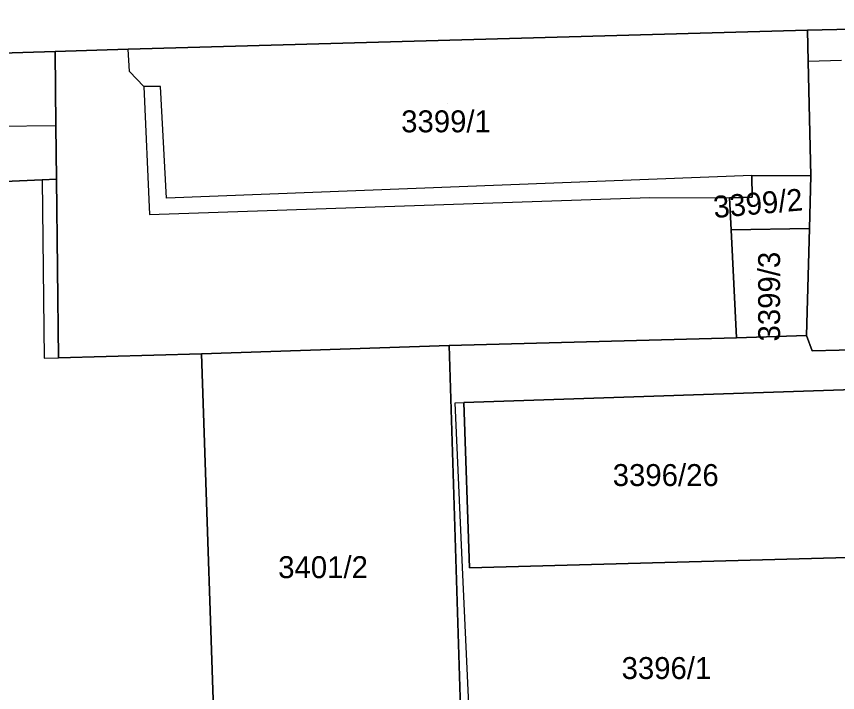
# Model space of a CAD drawing. Extents: x -264070 to -262271, y -1238894 to -1238141.
# Drawn here: x -262723.1 to -262648.2, y -1238421.6 to -1238359.9 of the extents above; entities that cross this region are included whole.
import ezdxf

# ---------------------------------------------------------------- set-up
doc = ezdxf.new("R2010")
doc.units = 0
for name, color, linetype in [('body_kn', 7, 'Continuous'), ('kladpar_druhypozemkov', 7, 'Continuous'), ('kladpar_hranice', 7, 'Continuous'), ('kladpar_parcelnecisla', 7, 'Continuous'), ('kladpar_plochy', 7, 'Continuous'), ('zappar_hrandruhpozemk', 7, 'Continuous')]:
    doc.layers.add(name, color=color, linetype=linetype)

msp = doc.modelspace()

# ---------------------------------------------------------------- linework, layer by layer
at = {"layer": 'body_kn'}
for p, q in [((-262650.93, -1238361.16), (-262650.93, -1238361.16)), ((-262650.93, -1238361.16), (-262650.93, -1238361.16)), ((-262719.53, -1238363.11), (-262719.53, -1238363.11)), ((-262719.53, -1238363.11), (-262719.53, -1238363.11)), ((-262712.86, -1238362.92), (-262712.86, -1238362.92)), ((-262650.86, -1238364.03), (-262650.86, -1238364.03)), ((-262712.75, -1238364.93), (-262712.75, -1238364.93)), ((-262711.44, -1238366.32), (-262711.44, -1238366.32)), ((-262711.44, -1238366.32), (-262711.44, -1238366.32)), ((-262709.94, -1238366.32), (-262709.94, -1238366.32)), ((-262719.46, -1238369.86), (-262719.46, -1238369.86)), ((-262656, -1238374.43), (-262656, -1238374.43)), ((-262656, -1238374.43), (-262656, -1238374.43)), ((-262650.61, -1238374.45), (-262650.61, -1238374.45)), ((-262650.61, -1238374.45), (-262650.61, -1238374.45)), ((-262720.72, -1238374.82), (-262720.72, -1238374.82)), ((-262720.72, -1238374.82), (-262720.72, -1238374.82)), ((-262719.4, -1238374.76), (-262719.4, -1238374.76)), ((-262709.38, -1238376.51), (-262709.38, -1238376.51)), ((-262665.29, -1238376.43), (-262665.29, -1238376.43)), ((-262658.02, -1238376.46), (-262658.02, -1238376.46)), ((-262655.96, -1238376.42), (-262655.96, -1238376.42)), ((-262710.92, -1238377.99), (-262710.92, -1238377.99)), ((-262657.88, -1238379.39), (-262657.88, -1238379.39)), ((-262650.74, -1238379.26), (-262650.74, -1238379.26)), ((-262650.74, -1238379.26), (-262650.74, -1238379.26)), ((-262657.38, -1238389.22), (-262657.38, -1238389.22)), ((-262651.01, -1238389.03), (-262651.01, -1238389.03)), ((-262683.59, -1238389.92), (-262683.59, -1238389.92)), ((-262683.59, -1238389.92), (-262683.59, -1238389.92)), ((-262650.49, -1238390.42), (-262650.49, -1238390.42)), ((-262720.52, -1238391.1), (-262720.52, -1238391.1)), ((-262719.22, -1238391.06), (-262719.22, -1238391.06)), ((-262706.19, -1238390.68), (-262706.19, -1238390.68)), ((-262683.06, -1238395.16), (-262683.06, -1238395.16)), ((-262682.26, -1238395.14), (-262682.26, -1238395.14)), ((-262682.37, -1238410.17), (-262682.37, -1238410.17)), ((-262681.73, -1238410.21), (-262681.73, -1238410.21))]:
    msp.add_line(p, q, dxfattribs=at)
at = {"layer": 'kladpar_druhypozemkov'}
for p, q in [((-262683.75, -1238367.9), (-262683.75, -1238367.9)), ((-262653.66, -1238375.97), (-262653.66, -1238375.97)), ((-262656.12, -1238383.91), (-262656.12, -1238383.91)), ((-262662.93, -1238400.45), (-262662.93, -1238400.45)), ((-262694.7, -1238408.83), (-262694.7, -1238408.83)), ((-262663.83, -1238417.95), (-262663.83, -1238417.95))]:
    msp.add_line(p, q, dxfattribs=at)
at = {"layer": 'kladpar_hranice'}
for points in [[(-262580.86, -1238358.78), (-262612.05, -1238360.28), (-262650.93, -1238361.16), (-262712.86, -1238362.92), (-262719.53, -1238363.11), (-262742.16, -1238363.83), (-262747.97, -1238363.88), (-262753.24, -1238363.91), (-262801.4, -1238364.57), (-262802.26, -1238363.61), (-262803.37, -1238362.83), (-262804.58, -1238362.3), (-262805.72, -1238361.97), (-262807.34, -1238361.81), (-262809.08, -1238361.87), (-262832.28, -1238362.71), (-262885.17, -1238364.02), (-262887.84, -1238364.09), (-262909.11, -1238364.61), (-262911.65, -1238364.56), (-262917.73, -1238364.43)], [(-262612.05, -1238360.28), (-262611.96, -1238362.88), (-262612.99, -1238362.92), (-262612.82, -1238373.39), (-262612.57, -1238389.42), (-262643.12, -1238390.23), (-262650.49, -1238390.42), (-262651.01, -1238389.03), (-262650.74, -1238379.26), (-262650.61, -1238374.45), (-262650.86, -1238364.03), (-262650.93, -1238361.16), (-262612.05, -1238360.28)], [(-262650.93, -1238361.16), (-262650.86, -1238364.03), (-262650.61, -1238374.45), (-262656, -1238374.43), (-262655.96, -1238376.42), (-262658.02, -1238376.46), (-262657.88, -1238379.39), (-262657.38, -1238389.22), (-262683.59, -1238389.92), (-262706.19, -1238390.68), (-262719.22, -1238391.06), (-262719.4, -1238374.76), (-262719.46, -1238369.86), (-262719.53, -1238363.11), (-262712.86, -1238362.92), (-262650.93, -1238361.16)], [(-262719.53, -1238363.11), (-262719.46, -1238369.86), (-262719.4, -1238374.76), (-262720.72, -1238374.82), (-262727.62, -1238375.13), (-262729.38, -1238375.23), (-262742.02, -1238375.77), (-262742.03, -1238374.92), (-262735.94, -1238374.73), (-262735.96, -1238371.66), (-262735.98, -1238368.3), (-262742.11, -1238368.37), (-262742.12, -1238366.78), (-262742.16, -1238363.83), (-262719.53, -1238363.11)], [(-262650.61, -1238374.45), (-262650.74, -1238379.26), (-262657.88, -1238379.39), (-262658.02, -1238376.46), (-262655.96, -1238376.42), (-262656, -1238374.43), (-262650.61, -1238374.45)], [(-262727.62, -1238375.13), (-262720.72, -1238374.82), (-262719.4, -1238374.76), (-262719.22, -1238391.06), (-262706.19, -1238390.68), (-262704.82, -1238431.24), (-262710.6, -1238431.46), (-262710.05, -1238464.86), (-262711.29, -1238464.84), (-262714.94, -1238464.8), (-262717.89, -1238464.76), (-262720.69, -1238464.72), (-262723.82, -1238464.68)], [(-262650.74, -1238379.26), (-262651.01, -1238389.03), (-262657.38, -1238389.22), (-262657.88, -1238379.39), (-262650.74, -1238379.26)], [(-262642.76, -1238409.16), (-262642.44, -1238426.82), (-262642.39, -1238429.37), (-262623.26, -1238428.79), (-262623.19, -1238430.38), (-262670.81, -1238432.73), (-262681.34, -1238433.03), (-262682.26, -1238433.07), (-262682.33, -1238430.79), (-262683.59, -1238389.92), (-262657.38, -1238389.22), (-262651.01, -1238389.03), (-262650.49, -1238390.42), (-262643.12, -1238390.23), (-262643.09, -1238393.83), (-262682.26, -1238395.14), (-262681.73, -1238410.21), (-262642.76, -1238409.16)], [(-262683.59, -1238389.92), (-262682.33, -1238430.79), (-262704.82, -1238431.24), (-262706.19, -1238390.68), (-262683.59, -1238389.92)], [(-262643.09, -1238393.83), (-262642.76, -1238409.16), (-262681.73, -1238410.21), (-262682.26, -1238395.14), (-262643.09, -1238393.83)]]:
    msp.add_lwpolyline(points, dxfattribs=at)
at = {"layer": 'kladpar_plochy'}
for points in [[(-262580.86, -1238358.78), (-262612.05, -1238360.28), (-262650.93, -1238361.16), (-262712.86, -1238362.92), (-262719.53, -1238363.11), (-262742.16, -1238363.83), (-262747.97, -1238363.88), (-262753.24, -1238363.91), (-262801.4, -1238364.57), (-262802.26, -1238363.61), (-262803.37, -1238362.83), (-262804.58, -1238362.3), (-262805.72, -1238361.97), (-262807.34, -1238361.81), (-262809.08, -1238361.87), (-262832.28, -1238362.71), (-262885.17, -1238364.02), (-262887.84, -1238364.09), (-262909.11, -1238364.61), (-262911.65, -1238364.56), (-262917.73, -1238364.43)], [(-262727.62, -1238375.13), (-262720.72, -1238374.82), (-262719.4, -1238374.76), (-262719.22, -1238391.06), (-262706.19, -1238390.68), (-262704.82, -1238431.24), (-262710.6, -1238431.46), (-262710.05, -1238464.86), (-262711.29, -1238464.84), (-262714.94, -1238464.8), (-262717.89, -1238464.76), (-262720.69, -1238464.72), (-262723.82, -1238464.68)]]:
    msp.add_lwpolyline(points, dxfattribs=at)
for points in [[(-262612.05, -1238360.28), (-262611.96, -1238362.88), (-262612.99, -1238362.92), (-262612.82, -1238373.39), (-262612.57, -1238389.42), (-262643.12, -1238390.23), (-262650.49, -1238390.42), (-262651.01, -1238389.03), (-262650.74, -1238379.26), (-262650.61, -1238374.45), (-262650.86, -1238364.03), (-262650.93, -1238361.16)], [(-262650.93, -1238361.16), (-262650.86, -1238364.03), (-262650.61, -1238374.45), (-262656, -1238374.43), (-262655.96, -1238376.42), (-262658.02, -1238376.46), (-262657.88, -1238379.39), (-262657.38, -1238389.22), (-262683.59, -1238389.92), (-262706.19, -1238390.68), (-262719.22, -1238391.06), (-262719.4, -1238374.76), (-262719.46, -1238369.86), (-262719.53, -1238363.11), (-262712.86, -1238362.92)], [(-262719.53, -1238363.11), (-262719.46, -1238369.86), (-262719.4, -1238374.76), (-262720.72, -1238374.82), (-262727.62, -1238375.13), (-262729.38, -1238375.23), (-262742.02, -1238375.77), (-262742.03, -1238374.92), (-262735.94, -1238374.73), (-262735.96, -1238371.66), (-262735.98, -1238368.3), (-262742.11, -1238368.37), (-262742.12, -1238366.78), (-262742.16, -1238363.83)], [(-262650.61, -1238374.45), (-262650.74, -1238379.26), (-262657.88, -1238379.39), (-262658.02, -1238376.46), (-262655.96, -1238376.42), (-262656, -1238374.43)], [(-262650.74, -1238379.26), (-262651.01, -1238389.03), (-262657.38, -1238389.22), (-262657.88, -1238379.39)], [(-262642.76, -1238409.16), (-262642.44, -1238426.82), (-262642.39, -1238429.37), (-262623.26, -1238428.79), (-262623.19, -1238430.38), (-262670.81, -1238432.73), (-262681.34, -1238433.03), (-262682.26, -1238433.07), (-262682.33, -1238430.79), (-262683.59, -1238389.92), (-262657.38, -1238389.22), (-262651.01, -1238389.03), (-262650.49, -1238390.42), (-262643.12, -1238390.23), (-262643.09, -1238393.83), (-262682.26, -1238395.14), (-262681.73, -1238410.21)], [(-262683.59, -1238389.92), (-262682.33, -1238430.79), (-262704.82, -1238431.24), (-262706.19, -1238390.68)], [(-262643.09, -1238393.83), (-262642.76, -1238409.16), (-262681.73, -1238410.21), (-262682.26, -1238395.14)]]:
    msp.add_lwpolyline(points, close=True, dxfattribs=at)
at = {"layer": 'zappar_hrandruhpozemk'}
for p, q in [((-262647.83, -1238363.94), (-262650.86, -1238364.03)), ((-262711.44, -1238366.32), (-262710.92, -1238377.99)), ((-262729.59, -1238370), (-262719.46, -1238369.86)), ((-262656, -1238374.43), (-262709.38, -1238376.51)), ((-262720.72, -1238374.82), (-262720.52, -1238391.1)), ((-262710.92, -1238377.99), (-262665.29, -1238376.43)), ((-262665.29, -1238376.43), (-262658.02, -1238376.46)), ((-262720.52, -1238391.1), (-262719.22, -1238391.06)), ((-262681.34, -1238433.03), (-262682.37, -1238410.17))]:
    msp.add_line(p, q, dxfattribs=at)
for points in [[(-262709.38, -1238376.51), (-262709.94, -1238366.32), (-262711.44, -1238366.32), (-262712.75, -1238364.93), (-262712.86, -1238362.92)], [(-262682.37, -1238410.17), (-262683.06, -1238395.16), (-262682.26, -1238395.14)]]:
    msp.add_lwpolyline(points, dxfattribs=at)

# ---------------------------------------------------------------- texts
at = {"layer": 'kladpar_parcelnecisla'}
for s, p in [('3399/1', (-262687.975, -1238370.49)), ('3396/26', (-262668.682, -1238402.75)), ('3401/2', (-262699.191, -1238411.15)), ('3396/1', (-262667.875, -1238420.35))]:
    msp.add_text(s, height=2, dxfattribs=at).set_placement(p)
for s, rotation, p in [('3399/2', 5, (-262659.425, -1238378.314)), ('3399/3', 90, (-262653.42, -1238389.567))]:
    msp.add_text(s, height=2, rotation=rotation, dxfattribs=at).set_placement(p)

doc.saveas('drawing.dxf')
